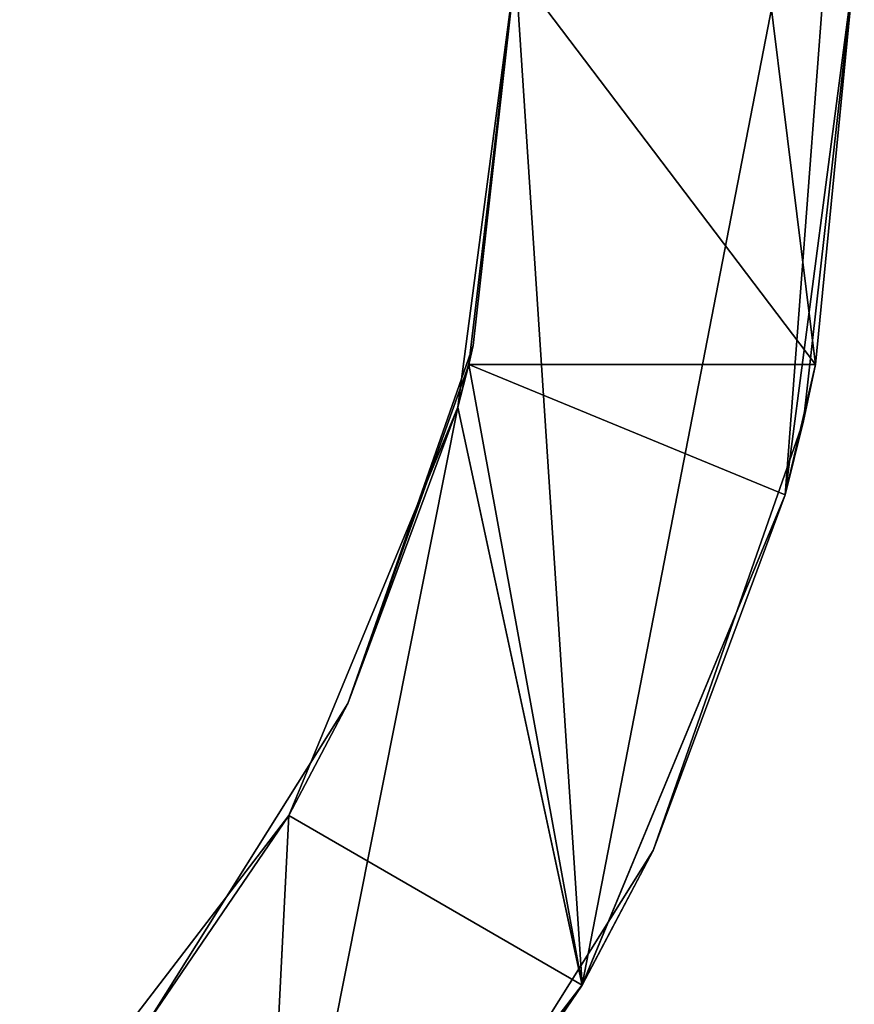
# Model space of a CAD drawing. Header units: millimetres. Extents: x -168 to 168, y -6 to 84.
# Tile 562 of 656: x 157.07 to 162, y 0.39 to 6.2. Entities that reach past the tile are written whole.
import ezdxf

# ---------------------------------------------------------------- set-up
doc = ezdxf.new("R2010")
doc.units = ezdxf.units.MM
doc.header["$LTSCALE"] = 65.185185
for name, color, linetype in [('595', 7, 'CONTINUOUS'), ('596', 7, 'CONTINUOUS'), ('600', 7, 'CONTINUOUS'), ('608', 7, 'CONTINUOUS')]:
    doc.layers.add(name, color=color, linetype=linetype)

msp = doc.modelspace()

# ---------------------------------------------------------------- linework, layer by layer
at = {"layer": '595', "linetype": 'CONTINUOUS'}
for points in [[(161.7703, 4.1634, 125), (162, 6.5, 125), (160, 18.4583, 125), (161.7703, 4.1634, 125)], [(160, 6.5, 125), (161.7703, 4.1634, 125), (160, 18.4583, 125), (160, 6.5, 125)], [(159.7233, 4.1637, 125), (161.7703, 4.1634, 125), (160, 6.5, 125), (159.7233, 4.1637, 125)], [(160.3923, 0.4999, 125), (159.7233, 4.1637, 125), (159.6591, 3.9113, 125), (160.3923, 0.4999, 125)], [(161.7703, 4.1634, 125), (159.7233, 4.1637, 125), (161.5909, 3.3936, 125), (161.7703, 4.1634, 125)], [(161.5909, 3.3936, 125), (159.7233, 4.1637, 125), (160.3923, 0.4999, 125), (161.5909, 3.3936, 125)], [(158.6601, 1.4998, 125), (160.3923, 0.4999, 125), (159.6591, 3.9113, 125), (158.6601, 1.4998, 125)], [(157.0711, -0.5711, 125), (158.485, -1.9856, 125), (158.6601, 1.4998, 125), (157.0711, -0.5711, 125)], [(158.485, -1.9856, 125), (160.3923, 0.4999, 125), (158.6601, 1.4998, 125), (158.485, -1.9856, 125)]]:
    msp.add_3dface(points, dxfattribs=at)
at = {"layer": '596', "linetype": 'CONTINUOUS'}
for points in [[(162, 6.5, -125), (161.6991, 3.8297, -117.9793), (161.5909, 3.3936, -125), (162, 6.5, -125)], [(162, 6.5, -17.9231), (161.6991, 3.8297, -17.9231), (162, 6.5, -27.7778), (162, 6.5, -17.9231)], [(162, 6.5, -60.8043), (161.6991, 3.8297, -46.5106), (161.6991, 3.8297, -60.8043), (162, 6.5, -60.8043)], [(162, 6.5, -13.8889), (161.6991, 3.8297, -3.6294), (162, 6.5, -17.9231), (162, 6.5, -13.8889)], [(162, 6.5, -17.9231), (161.6991, 3.8297, -3.6294), (161.6991, 3.8297, -17.9231), (162, 6.5, -17.9231)], [(162, 6.5, -69.4444), (161.6991, 3.8297, -60.8043), (162, 6.5, -75.0981), (162, 6.5, -69.4444)], [(162, 6.5, -60.8043), (161.6991, 3.8297, -60.8043), (162, 6.5, -69.4444), (162, 6.5, -60.8043)], [(162, 6.5, -32.2168), (161.6991, 3.8297, -32.2168), (162, 6.5, -41.6667), (162, 6.5, -32.2168)], [(162, 6.5, -41.6667), (161.6991, 3.8297, -32.2168), (162, 6.5, -46.5106), (162, 6.5, -41.6667)], [(162, 6.5, -46.5106), (161.6991, 3.8297, -32.2168), (161.6991, 3.8297, -46.5106), (162, 6.5, -46.5106)], [(162, 6.5, -27.7778), (161.6991, 3.8297, -17.9231), (162, 6.5, -32.2168), (162, 6.5, -27.7778)], [(162, 6.5, -32.2168), (161.6991, 3.8297, -17.9231), (161.6991, 3.8297, -32.2168), (162, 6.5, -32.2168)], [(162, 6.5, -55.5556), (161.6991, 3.8297, -46.5106), (162, 6.5, -60.8043), (162, 6.5, -55.5556)], [(162, 6.5, -46.5106), (161.6991, 3.8297, -46.5106), (162, 6.5, -55.5556), (162, 6.5, -46.5106)], [(162, 6.5, -111.1111), (161.6991, 3.8297, -103.6855), (162, 6.5, -117.9793), (162, 6.5, -111.1111)], [(162, 6.5, -117.9793), (161.6991, 3.8297, -103.6855), (161.6991, 3.8297, -117.9793), (162, 6.5, -117.9793)], [(162, 6.5, -103.6855), (161.6991, 3.8297, -103.6855), (162, 6.5, -111.1111), (162, 6.5, -103.6855)], [(162, 6.5, -103.6855), (161.6991, 3.8297, -89.3918), (161.6991, 3.8297, -103.6855), (162, 6.5, -103.6855)], [(162, 6.5, -97.2222), (161.6991, 3.8297, -89.3918), (162, 6.5, -103.6855), (162, 6.5, -97.2222)], [(162, 6.5, -89.3918), (161.6991, 3.8297, -89.3918), (162, 6.5, -97.2222), (162, 6.5, -89.3918)], [(162, 6.5, -75.0981), (161.6991, 3.8297, -75.0981), (162, 6.5, -83.3333), (162, 6.5, -75.0981)], [(162, 6.5, -75.0981), (161.6991, 3.8297, -60.8043), (161.6991, 3.8297, -75.0981), (162, 6.5, -75.0981)], [(162, 6.5, -117.9793), (161.6991, 3.8297, -117.9793), (162, 6.5, -125), (162, 6.5, -117.9793)], [(162, 6.5, -89.3918), (161.6991, 3.8297, -75.0981), (161.6991, 3.8297, -89.3918), (162, 6.5, -89.3918)], [(162, 6.5, -83.3333), (161.6991, 3.8297, -75.0981), (162, 6.5, -89.3918), (162, 6.5, -83.3333)], [(162, 6.5, 82.1331), (161.6991, 3.8297, 96.4268), (161.6991, 3.8297, 82.1331), (162, 6.5, 82.1331)], [(162, 6.5, 83.3333), (161.6991, 3.8297, 96.4268), (162, 6.5, 82.1331), (162, 6.5, 83.3333)], [(162, 6.5, 96.4268), (161.6991, 3.8297, 96.4268), (162, 6.5, 83.3333), (162, 6.5, 96.4268)], [(162, 6.5, 82.1331), (161.6991, 3.8297, 82.1331), (162, 6.5, 69.4444), (162, 6.5, 82.1331)], [(162, 6.5, 55.5556), (161.6991, 3.8297, 67.8393), (162, 6.5, 53.5456), (162, 6.5, 55.5556)], [(162, 6.5, 67.8393), (161.6991, 3.8297, 67.8393), (162, 6.5, 55.5556), (162, 6.5, 67.8393)], [(162, 6.5, 67.8393), (161.6991, 3.8297, 82.1331), (161.6991, 3.8297, 67.8393), (162, 6.5, 67.8393)], [(162, 6.5, 69.4444), (161.6991, 3.8297, 82.1331), (162, 6.5, 67.8393), (162, 6.5, 69.4444)], [(162, 6.5, 110.7205), (161.7703, 4.1634, 125), (161.6991, 3.8297, 110.7205), (162, 6.5, 110.7205)], [(162, 6.5, 96.4268), (161.6991, 3.8297, 110.7205), (161.6991, 3.8297, 96.4268), (162, 6.5, 96.4268)], [(162, 6.5, 97.2222), (161.6991, 3.8297, 110.7205), (162, 6.5, 96.4268), (162, 6.5, 97.2222)], [(162, 6.5, 110.7205), (161.6991, 3.8297, 110.7205), (162, 6.5, 97.2222), (162, 6.5, 110.7205)], [(162, 6.5, 53.5456), (161.6991, 3.8297, 67.8393), (161.6991, 3.8297, 53.5456), (162, 6.5, 53.5456)], [(162, 6.5, 10.6644), (161.6991, 3.8297, 24.9581), (161.6991, 3.8297, 10.6644), (162, 6.5, 10.6644)], [(162, 6.5, 13.8889), (161.6991, 3.8297, 24.9581), (162, 6.5, 10.6644), (162, 6.5, 13.8889)], [(162, 6.5, 24.9581), (161.6991, 3.8297, 24.9581), (162, 6.5, 13.8889), (162, 6.5, 24.9581)], [(162, 6.5, -3.6294), (161.6991, 3.8297, -3.6294), (162, 6.5, -13.8889), (162, 6.5, -3.6294)], [(162, 6.5, -3.6294), (161.6991, 3.8297, 10.6644), (161.6991, 3.8297, -3.6294), (162, 6.5, -3.6294)], [(162, 6.5), (161.6991, 3.8297, 10.6644), (162, 6.5, -3.6294), (162, 6.5)], [(162, 6.5, 10.6644), (161.6991, 3.8297, 10.6644), (162, 6.5), (162, 6.5, 10.6644)], [(162, 6.5, 39.2518), (161.6991, 3.8297, 53.5456), (161.6991, 3.8297, 39.2518), (162, 6.5, 39.2518)], [(162, 6.5, 41.6667), (161.6991, 3.8297, 53.5456), (162, 6.5, 39.2518), (162, 6.5, 41.6667)], [(162, 6.5, 53.5456), (161.6991, 3.8297, 53.5456), (162, 6.5, 41.6667), (162, 6.5, 53.5456)], [(162, 6.5, 24.9581), (161.6991, 3.8297, 39.2518), (161.6991, 3.8297, 24.9581), (162, 6.5, 24.9581)], [(162, 6.5, 27.7778), (161.6991, 3.8297, 39.2518), (162, 6.5, 24.9581), (162, 6.5, 27.7778)], [(162, 6.5, 39.2518), (161.6991, 3.8297, 39.2518), (162, 6.5, 27.7778), (162, 6.5, 39.2518)], [(162, 6.5, 111.1111), (161.7703, 4.1634, 125), (162, 6.5, 110.7205), (162, 6.5, 111.1111)], [(162, 6.5, 125), (161.7703, 4.1634, 125), (162, 6.5, 111.1111), (162, 6.5, 125)], [(161.7703, 4.1634, 125), (161.5909, 3.3936, 125), (161.6991, 3.8297, 110.7205), (161.7703, 4.1634, 125)], [(161.6991, 3.8297, -60.8043), (160.8116, 1.2934, -46.5106), (160.8116, 1.2934, -60.8043), (161.6991, 3.8297, -60.8043)], [(161.6991, 3.8297, -17.9231), (160.8116, 1.2934, -3.6294), (160.8116, 1.2934, -17.9231), (161.6991, 3.8297, -17.9231)], [(161.6991, 3.8297, -60.8043), (160.8116, 1.2934, -60.8043), (161.6991, 3.8297, -75.0981), (161.6991, 3.8297, -60.8043)], [(161.6991, 3.8297, -32.2168), (160.8116, 1.2934, -32.2168), (161.6991, 3.8297, -46.5106), (161.6991, 3.8297, -32.2168)], [(161.6991, 3.8297, -46.5106), (160.8116, 1.2934, -32.2168), (160.8116, 1.2934, -46.5106), (161.6991, 3.8297, -46.5106)], [(161.6991, 3.8297, -17.9231), (160.8116, 1.2934, -17.9231), (161.6991, 3.8297, -32.2168), (161.6991, 3.8297, -17.9231)], [(161.6991, 3.8297, -32.2168), (160.8116, 1.2934, -17.9231), (160.8116, 1.2934, -32.2168), (161.6991, 3.8297, -32.2168)], [(161.6991, 3.8297, -46.5106), (160.8116, 1.2934, -46.5106), (161.6991, 3.8297, -60.8043), (161.6991, 3.8297, -46.5106)], [(161.6991, 3.8297, -103.6855), (160.8116, 1.2934, -103.6855), (161.6991, 3.8297, -117.9793), (161.6991, 3.8297, -103.6855)], [(161.6991, 3.8297, -89.3918), (160.8116, 1.2934, -75.0981), (160.8116, 1.2934, -89.3918), (161.6991, 3.8297, -89.3918)], [(161.6991, 3.8297, -117.9793), (160.8116, 1.2934, -103.6855), (160.8116, 1.2934, -117.9793), (161.6991, 3.8297, -117.9793)], [(161.6991, 3.8297, -103.6855), (160.8116, 1.2934, -89.3918), (160.8116, 1.2934, -103.6855), (161.6991, 3.8297, -103.6855)], [(161.6991, 3.8297, -89.3918), (160.8116, 1.2934, -89.3918), (161.6991, 3.8297, -103.6855), (161.6991, 3.8297, -89.3918)], [(161.6991, 3.8297, -75.0981), (160.8116, 1.2934, -75.0981), (161.6991, 3.8297, -89.3918), (161.6991, 3.8297, -75.0981)], [(161.6991, 3.8297, -75.0981), (160.8116, 1.2934, -60.8043), (160.8116, 1.2934, -75.0981), (161.6991, 3.8297, -75.0981)], [(161.6991, 3.8297, -117.9793), (160.8116, 1.2934, -117.9793), (161.5909, 3.3936, -125), (161.6991, 3.8297, -117.9793)], [(161.6991, 3.8297, -3.6294), (160.8116, 1.2934, -3.6294), (161.6991, 3.8297, -17.9231), (161.6991, 3.8297, -3.6294)], [(161.6991, 3.8297, 82.1331), (160.8116, 1.2934, 96.4268), (160.8116, 1.2934, 82.1331), (161.6991, 3.8297, 82.1331)], [(161.6991, 3.8297, 96.4268), (160.8116, 1.2934, 96.4268), (161.6991, 3.8297, 82.1331), (161.6991, 3.8297, 96.4268)], [(161.6991, 3.8297, 67.8393), (160.8116, 1.2934, 67.8393), (161.6991, 3.8297, 53.5456), (161.6991, 3.8297, 67.8393)], [(161.6991, 3.8297, 67.8393), (160.8116, 1.2934, 82.1331), (160.8116, 1.2934, 67.8393), (161.6991, 3.8297, 67.8393)], [(161.6991, 3.8297, 82.1331), (160.8116, 1.2934, 82.1331), (161.6991, 3.8297, 67.8393), (161.6991, 3.8297, 82.1331)], [(161.6991, 3.8297, 110.7205), (161.5909, 3.3936, 125), (160.8116, 1.2934, 110.7205), (161.6991, 3.8297, 110.7205)], [(161.6991, 3.8297, 96.4268), (160.8116, 1.2934, 110.7205), (160.8116, 1.2934, 96.4268), (161.6991, 3.8297, 96.4268)], [(161.6991, 3.8297, 110.7205), (160.8116, 1.2934, 110.7205), (161.6991, 3.8297, 96.4268), (161.6991, 3.8297, 110.7205)], [(161.6991, 3.8297, 10.6644), (160.8116, 1.2934, 24.9581), (160.8116, 1.2934, 10.6644), (161.6991, 3.8297, 10.6644)], [(161.6991, 3.8297, 24.9581), (160.8116, 1.2934, 24.9581), (161.6991, 3.8297, 10.6644), (161.6991, 3.8297, 24.9581)], [(161.6991, 3.8297, -3.6294), (160.8116, 1.2934, 10.6644), (160.8116, 1.2934, -3.6294), (161.6991, 3.8297, -3.6294)], [(161.6991, 3.8297, 10.6644), (160.8116, 1.2934, 10.6644), (161.6991, 3.8297, -3.6294), (161.6991, 3.8297, 10.6644)], [(161.6991, 3.8297, 39.2518), (160.8116, 1.2934, 53.5456), (160.8116, 1.2934, 39.2518), (161.6991, 3.8297, 39.2518)], [(161.6991, 3.8297, 53.5456), (160.8116, 1.2934, 53.5456), (161.6991, 3.8297, 39.2518), (161.6991, 3.8297, 53.5456)], [(161.6991, 3.8297, 53.5456), (160.8116, 1.2934, 67.8393), (160.8116, 1.2934, 53.5456), (161.6991, 3.8297, 53.5456)], [(161.6991, 3.8297, 24.9581), (160.8116, 1.2934, 39.2518), (160.8116, 1.2934, 24.9581), (161.6991, 3.8297, 24.9581)], [(161.6991, 3.8297, 39.2518), (160.8116, 1.2934, 39.2518), (161.6991, 3.8297, 24.9581), (161.6991, 3.8297, 39.2518)], [(161.5909, 3.3936, 125), (160.3923, 0.4999, 125), (160.8116, 1.2934, 110.7205), (161.5909, 3.3936, 125)], [(161.5909, 3.3936, -125), (160.8116, 1.2934, -117.9793), (160.3924, 0.5001, -125), (161.5909, 3.3936, -125)], [(160.8116, 1.2934, -60.8043), (159.382, -0.9819, -46.5106), (159.382, -0.9819, -60.8043), (160.8116, 1.2934, -60.8043)], [(160.8116, 1.2934, -46.5106), (159.382, -0.9819, -46.5106), (160.8116, 1.2934, -60.8043), (160.8116, 1.2934, -46.5106)], [(160.8116, 1.2934, -3.6294), (159.382, -0.9819, -3.6294), (160.8116, 1.2934, -17.9231), (160.8116, 1.2934, -3.6294)], [(160.8116, 1.2934, -17.9231), (159.382, -0.9819, -3.6294), (159.382, -0.9819, -17.9231), (160.8116, 1.2934, -17.9231)], [(160.8116, 1.2934, -32.2168), (159.382, -0.9819, -32.2168), (160.8116, 1.2934, -46.5106), (160.8116, 1.2934, -32.2168)], [(160.8116, 1.2934, -46.5106), (159.382, -0.9819, -32.2168), (159.382, -0.9819, -46.5106), (160.8116, 1.2934, -46.5106)], [(160.8116, 1.2934, -17.9231), (159.382, -0.9819, -17.9231), (160.8116, 1.2934, -32.2168), (160.8116, 1.2934, -17.9231)], [(160.8116, 1.2934, -32.2168), (159.382, -0.9819, -17.9231), (159.382, -0.9819, -32.2168), (160.8116, 1.2934, -32.2168)], [(160.8116, 1.2934, -89.3918), (159.382, -0.9819, -75.0981), (159.382, -0.9819, -89.3918), (160.8116, 1.2934, -89.3918)], [(160.8116, 1.2934, -75.0981), (159.382, -0.9819, -75.0981), (160.8116, 1.2934, -89.3918), (160.8116, 1.2934, -75.0981)], [(160.8116, 1.2934, -103.6855), (159.382, -0.9819, -103.6855), (160.8116, 1.2934, -117.9793), (160.8116, 1.2934, -103.6855)], [(160.8116, 1.2934, -103.6855), (159.382, -0.9819, -89.3918), (159.382, -0.9819, -103.6855), (160.8116, 1.2934, -103.6855)], [(160.8116, 1.2934, -89.3918), (159.382, -0.9819, -89.3918), (160.8116, 1.2934, -103.6855), (160.8116, 1.2934, -89.3918)], [(160.8116, 1.2934, -75.0981), (159.382, -0.9819, -60.8043), (159.382, -0.9819, -75.0981), (160.8116, 1.2934, -75.0981)], [(160.8116, 1.2934, -60.8043), (159.382, -0.9819, -60.8043), (160.8116, 1.2934, -75.0981), (160.8116, 1.2934, -60.8043)], [(160.8116, 1.2934, -117.9793), (159.382, -0.9819, -103.6855), (159.382, -0.9819, -117.9793), (160.8116, 1.2934, -117.9793)], [(160.8116, 1.2934, -117.9793), (159.382, -0.9819, -117.9793), (160.3924, 0.5001, -125), (160.8116, 1.2934, -117.9793)], [(160.8116, 1.2934, 82.1331), (159.382, -0.9819, 96.4268), (159.382, -0.9819, 82.1331), (160.8116, 1.2934, 82.1331)], [(160.8116, 1.2934, 96.4268), (159.382, -0.9819, 96.4268), (160.8116, 1.2934, 82.1331), (160.8116, 1.2934, 96.4268)], [(160.8116, 1.2934, 67.8393), (159.382, -0.9819, 82.1331), (159.382, -0.9819, 67.8393), (160.8116, 1.2934, 67.8393)], [(160.8116, 1.2934, 82.1331), (159.382, -0.9819, 82.1331), (160.8116, 1.2934, 67.8393), (160.8116, 1.2934, 82.1331)], [(160.8116, 1.2934, 110.7205), (160.3923, 0.4999, 125), (159.382, -0.9819, 110.7205), (160.8116, 1.2934, 110.7205)], [(160.8116, 1.2934, 96.4268), (159.382, -0.9819, 110.7205), (159.382, -0.9819, 96.4268), (160.8116, 1.2934, 96.4268)], [(160.8116, 1.2934, 110.7205), (159.382, -0.9819, 110.7205), (160.8116, 1.2934, 96.4268), (160.8116, 1.2934, 110.7205)], [(160.8116, 1.2934, 10.6644), (159.382, -0.9819, 24.9581), (159.382, -0.9819, 10.6644), (160.8116, 1.2934, 10.6644)], [(160.8116, 1.2934, 24.9581), (159.382, -0.9819, 24.9581), (160.8116, 1.2934, 10.6644), (160.8116, 1.2934, 24.9581)], [(160.8116, 1.2934, -3.6294), (159.382, -0.9819, 10.6644), (159.382, -0.9819, -3.6294), (160.8116, 1.2934, -3.6294)], [(160.8116, 1.2934, 10.6644), (159.382, -0.9819, 10.6644), (160.8116, 1.2934, -3.6294), (160.8116, 1.2934, 10.6644)], [(160.8116, 1.2934, 53.5456), (159.382, -0.9819, 53.5456), (160.8116, 1.2934, 39.2518), (160.8116, 1.2934, 53.5456)], [(160.8116, 1.2934, 53.5456), (159.382, -0.9819, 67.8393), (159.382, -0.9819, 53.5456), (160.8116, 1.2934, 53.5456)], [(160.8116, 1.2934, 67.8393), (159.382, -0.9819, 67.8393), (160.8116, 1.2934, 53.5456), (160.8116, 1.2934, 67.8393)], [(160.8116, 1.2934, 24.9581), (159.382, -0.9819, 39.2518), (159.382, -0.9819, 24.9581), (160.8116, 1.2934, 24.9581)], [(160.8116, 1.2934, 39.2518), (159.382, -0.9819, 39.2518), (160.8116, 1.2934, 24.9581), (160.8116, 1.2934, 39.2518)], [(160.8116, 1.2934, 39.2518), (159.382, -0.9819, 53.5456), (159.382, -0.9819, 39.2518), (160.8116, 1.2934, 39.2518)], [(160.3923, 0.4999, 125), (158.485, -1.9856, 125), (159.382, -0.9819, 110.7205), (160.3923, 0.4999, 125)], [(160.3924, 0.5001, -125), (159.382, -0.9819, -117.9793), (158.4856, -1.985, -125), (160.3924, 0.5001, -125)]]:
    msp.add_3dface(points, dxfattribs=at)
at = {"layer": '600', "linetype": 'CONTINUOUS'}
for points in [[(160, 6.5, -117.9793), (160, 6.5, -125), (159.6591, 3.9113, -125), (160, 6.5, -117.9793)], [(159.7493, 4.2748, -117.9793), (160, 6.5, -117.9793), (159.6591, 3.9113, -125), (159.7493, 4.2748, -117.9793)], [(159.7233, 4.1637, 125), (160, 6.5, 125), (159.7493, 4.2748, 110.7205), (159.7233, 4.1637, 125)], [(160, 6.5, 111.1111), (160, 6.5, 110.7205), (159.7493, 4.2748, 110.7205), (160, 6.5, 111.1111)], [(160, 6.5, 110.7205), (160, 6.5, 97.2222), (159.7493, 4.2748, 96.4268), (160, 6.5, 110.7205)], [(160, 6.5, 110.7205), (159.7493, 4.2748, 96.4268), (159.7493, 4.2748, 110.7205), (160, 6.5, 110.7205)], [(160, 6.5, 97.2222), (160, 6.5, 96.4268), (159.7493, 4.2748, 96.4268), (160, 6.5, 97.2222)], [(160, 6.5, 96.4268), (160, 6.5, 83.3333), (159.7493, 4.2748, 82.1331), (160, 6.5, 96.4268)], [(160, 6.5, 96.4268), (159.7493, 4.2748, 82.1331), (159.7493, 4.2748, 96.4268), (160, 6.5, 96.4268)], [(160, 6.5, 83.3333), (160, 6.5, 82.1331), (159.7493, 4.2748, 82.1331), (160, 6.5, 83.3333)], [(160, 6.5, 82.1331), (160, 6.5, 69.4444), (159.7493, 4.2748, 67.8393), (160, 6.5, 82.1331)], [(160, 6.5, 82.1331), (159.7493, 4.2748, 67.8393), (159.7493, 4.2748, 82.1331), (160, 6.5, 82.1331)], [(160, 6.5, 69.4444), (160, 6.5, 67.8393), (159.7493, 4.2748, 67.8393), (160, 6.5, 69.4444)], [(160, 6.5, 67.8393), (160, 6.5, 55.5556), (159.7493, 4.2748, 53.5456), (160, 6.5, 67.8393)], [(160, 6.5, 67.8393), (159.7493, 4.2748, 53.5456), (159.7493, 4.2748, 67.8393), (160, 6.5, 67.8393)], [(160, 6.5, 55.5556), (160, 6.5, 53.5456), (159.7493, 4.2748, 53.5456), (160, 6.5, 55.5556)], [(160, 6.5, 53.5456), (160, 6.5, 41.6667), (159.7493, 4.2748, 39.2518), (160, 6.5, 53.5456)], [(160, 6.5, 53.5456), (159.7493, 4.2748, 39.2518), (159.7493, 4.2748, 53.5456), (160, 6.5, 53.5456)], [(160, 6.5, -41.6667), (160, 6.5, -46.5106), (159.7493, 4.2748, -46.5106), (160, 6.5, -41.6667)], [(160, 6.5, -46.5106), (160, 6.5, -55.5556), (159.7493, 4.2748, -60.8043), (160, 6.5, -46.5106)], [(160, 6.5, -46.5106), (159.7493, 4.2748, -60.8043), (159.7493, 4.2748, -46.5106), (160, 6.5, -46.5106)], [(160, 6.5, -55.5556), (160, 6.5, -60.8043), (159.7493, 4.2748, -60.8043), (160, 6.5, -55.5556)], [(160, 6.5, -60.8043), (160, 6.5, -69.4444), (159.7493, 4.2748, -75.0981), (160, 6.5, -60.8043)], [(160, 6.5, -60.8043), (159.7493, 4.2748, -75.0981), (159.7493, 4.2748, -60.8043), (160, 6.5, -60.8043)], [(160, 6.5, -69.4444), (160, 6.5, -75.0981), (159.7493, 4.2748, -75.0981), (160, 6.5, -69.4444)], [(160, 6.5, -75.0981), (160, 6.5, -83.3333), (159.7493, 4.2748, -89.3918), (160, 6.5, -75.0981)], [(160, 6.5, -75.0981), (159.7493, 4.2748, -89.3918), (159.7493, 4.2748, -75.0981), (160, 6.5, -75.0981)], [(160, 6.5, -83.3333), (160, 6.5, -89.3918), (159.7493, 4.2748, -89.3918), (160, 6.5, -83.3333)], [(160, 6.5, -89.3918), (160, 6.5, -97.2222), (159.7493, 4.2748, -103.6855), (160, 6.5, -89.3918)], [(160, 6.5, -89.3918), (159.7493, 4.2748, -103.6855), (159.7493, 4.2748, -89.3918), (160, 6.5, -89.3918)], [(160, 6.5, -97.2222), (160, 6.5, -103.6855), (159.7493, 4.2748, -103.6855), (160, 6.5, -97.2222)], [(160, 6.5, -103.6855), (160, 6.5, -111.1111), (159.7493, 4.2748, -117.9793), (160, 6.5, -103.6855)], [(160, 6.5, -103.6855), (159.7493, 4.2748, -117.9793), (159.7493, 4.2748, -103.6855), (160, 6.5, -103.6855)], [(160, 6.5, -111.1111), (160, 6.5, -117.9793), (159.7493, 4.2748, -117.9793), (160, 6.5, -111.1111)], [(160, 6.5, -32.2168), (159.7493, 4.2748, -46.5106), (159.7493, 4.2748, -32.2168), (160, 6.5, -32.2168)], [(160, 6.5, 41.6667), (160, 6.5, 39.2518), (159.7493, 4.2748, 39.2518), (160, 6.5, 41.6667)], [(160, 6.5, 39.2518), (160, 6.5, 27.7778), (159.7493, 4.2748, 24.9581), (160, 6.5, 39.2518)], [(160, 6.5, 39.2518), (159.7493, 4.2748, 24.9581), (159.7493, 4.2748, 39.2518), (160, 6.5, 39.2518)], [(160, 6.5, 27.7778), (160, 6.5, 24.9581), (159.7493, 4.2748, 24.9581), (160, 6.5, 27.7778)], [(160, 6.5, 24.9581), (160, 6.5, 13.8889), (159.7493, 4.2748, 10.6644), (160, 6.5, 24.9581)], [(160, 6.5, 24.9581), (159.7493, 4.2748, 10.6644), (159.7493, 4.2748, 24.9581), (160, 6.5, 24.9581)], [(160, 6.5, 13.8889), (160, 6.5, 10.6644), (159.7493, 4.2748, 10.6644), (160, 6.5, 13.8889)], [(160, 6.5, 10.6644), (160, 6.5), (159.7493, 4.2748, -3.6294), (160, 6.5, 10.6644)], [(160, 6.5, 10.6644), (159.7493, 4.2748, -3.6294), (159.7493, 4.2748, 10.6644), (160, 6.5, 10.6644)], [(160, 6.5), (160, 6.5, -3.6294), (159.7493, 4.2748, -3.6294), (160, 6.5)], [(160, 6.5, -3.6294), (160, 6.5, -13.8889), (159.7493, 4.2748, -17.9231), (160, 6.5, -3.6294)], [(160, 6.5, -3.6294), (159.7493, 4.2748, -17.9231), (159.7493, 4.2748, -3.6294), (160, 6.5, -3.6294)], [(160, 6.5, -13.8889), (160, 6.5, -17.9231), (159.7493, 4.2748, -17.9231), (160, 6.5, -13.8889)], [(160, 6.5, -17.9231), (160, 6.5, -27.7778), (159.7493, 4.2748, -32.2168), (160, 6.5, -17.9231)], [(160, 6.5, -17.9231), (159.7493, 4.2748, -32.2168), (159.7493, 4.2748, -17.9231), (160, 6.5, -17.9231)], [(160, 6.5, -27.7778), (160, 6.5, -32.2168), (159.7493, 4.2748, -32.2168), (160, 6.5, -27.7778)], [(160, 6.5, -32.2168), (160, 6.5, -41.6667), (159.7493, 4.2748, -46.5106), (160, 6.5, -32.2168)], [(160, 6.5, 125), (160, 6.5, 111.1111), (159.7493, 4.2748, 110.7205), (160, 6.5, 125)], [(159.7493, 4.2748, 24.9581), (159.0097, 2.1612, 10.6644), (159.0097, 2.1612, 24.9581), (159.7493, 4.2748, 24.9581)], [(159.7493, 4.2748, 10.6644), (159.0097, 2.1612, 10.6644), (159.7493, 4.2748, 24.9581), (159.7493, 4.2748, 10.6644)], [(159.7493, 4.2748, 24.9581), (159.0097, 2.1612, 24.9581), (159.7493, 4.2748, 39.2518), (159.7493, 4.2748, 24.9581)], [(159.7493, 4.2748, 39.2518), (159.0097, 2.1612, 24.9581), (159.0097, 2.1612, 39.2518), (159.7493, 4.2748, 39.2518)], [(159.7493, 4.2748, -3.6294), (159.0097, 2.1612, -17.9231), (159.0097, 2.1612, -3.6294), (159.7493, 4.2748, -3.6294)], [(159.7493, 4.2748, -17.9231), (159.0097, 2.1612, -17.9231), (159.7493, 4.2748, -3.6294), (159.7493, 4.2748, -17.9231)], [(159.7493, 4.2748, -17.9231), (159.0097, 2.1612, -32.2168), (159.0097, 2.1612, -17.9231), (159.7493, 4.2748, -17.9231)], [(159.7493, 4.2748, 10.6644), (159.0097, 2.1612, -3.6294), (159.0097, 2.1612, 10.6644), (159.7493, 4.2748, 10.6644)], [(159.7493, 4.2748, -3.6294), (159.0097, 2.1612, -3.6294), (159.7493, 4.2748, 10.6644), (159.7493, 4.2748, -3.6294)], [(159.7493, 4.2748, 82.1331), (159.0097, 2.1612, 82.1331), (159.7493, 4.2748, 96.4268), (159.7493, 4.2748, 82.1331)], [(159.7493, 4.2748, 96.4268), (159.0097, 2.1612, 82.1331), (159.0097, 2.1612, 96.4268), (159.7493, 4.2748, 96.4268)], [(159.7493, 4.2748, 67.8393), (159.0097, 2.1612, 67.8393), (159.7493, 4.2748, 82.1331), (159.7493, 4.2748, 67.8393)], [(159.7493, 4.2748, 82.1331), (159.0097, 2.1612, 67.8393), (159.0097, 2.1612, 82.1331), (159.7493, 4.2748, 82.1331)], [(159.7493, 4.2748, 67.8393), (159.0097, 2.1612, 53.5456), (159.0097, 2.1612, 67.8393), (159.7493, 4.2748, 67.8393)], [(159.7493, 4.2748, 53.5456), (159.0097, 2.1612, 53.5456), (159.7493, 4.2748, 67.8393), (159.7493, 4.2748, 53.5456)], [(159.7493, 4.2748, 53.5456), (159.0097, 2.1612, 39.2518), (159.0097, 2.1612, 53.5456), (159.7493, 4.2748, 53.5456)], [(159.7493, 4.2748, 39.2518), (159.0097, 2.1612, 39.2518), (159.7493, 4.2748, 53.5456), (159.7493, 4.2748, 39.2518)], [(159.7493, 4.2748, 96.4268), (159.0097, 2.1612, 96.4268), (159.7493, 4.2748, 110.7205), (159.7493, 4.2748, 96.4268)], [(159.7493, 4.2748, 110.7205), (159.0097, 2.1612, 96.4268), (159.0097, 2.1612, 110.7205), (159.7493, 4.2748, 110.7205)], [(159.7493, 4.2748, -117.9793), (159.0097, 2.1612, -117.9793), (159.7493, 4.2748, -103.6855), (159.7493, 4.2748, -117.9793)], [(159.0097, 2.1612, -117.9793), (159.7493, 4.2748, -117.9793), (159.6591, 3.9113, -125), (159.0097, 2.1612, -117.9793)], [(159.7493, 4.2748, -103.6855), (159.0097, 2.1612, -117.9793), (159.0097, 2.1612, -103.6855), (159.7493, 4.2748, -103.6855)], [(159.7493, 4.2748, -46.5106), (159.0097, 2.1612, -60.8043), (159.0097, 2.1612, -46.5106), (159.7493, 4.2748, -46.5106)], [(159.7493, 4.2748, -60.8043), (159.0097, 2.1612, -60.8043), (159.7493, 4.2748, -46.5106), (159.7493, 4.2748, -60.8043)], [(159.7493, 4.2748, -32.2168), (159.0097, 2.1612, -32.2168), (159.7493, 4.2748, -17.9231), (159.7493, 4.2748, -32.2168)], [(159.7493, 4.2748, -32.2168), (159.0097, 2.1612, -46.5106), (159.0097, 2.1612, -32.2168), (159.7493, 4.2748, -32.2168)], [(159.7493, 4.2748, -46.5106), (159.0097, 2.1612, -46.5106), (159.7493, 4.2748, -32.2168), (159.7493, 4.2748, -46.5106)], [(159.7493, 4.2748, -89.3918), (159.0097, 2.1612, -103.6855), (159.0097, 2.1612, -89.3918), (159.7493, 4.2748, -89.3918)], [(159.7493, 4.2748, -103.6855), (159.0097, 2.1612, -103.6855), (159.7493, 4.2748, -89.3918), (159.7493, 4.2748, -103.6855)], [(159.7493, 4.2748, -89.3918), (159.0097, 2.1612, -89.3918), (159.7493, 4.2748, -75.0981), (159.7493, 4.2748, -89.3918)], [(159.7493, 4.2748, -60.8043), (159.0097, 2.1612, -75.0981), (159.0097, 2.1612, -60.8043), (159.7493, 4.2748, -60.8043)], [(159.7493, 4.2748, -75.0981), (159.0097, 2.1612, -75.0981), (159.7493, 4.2748, -60.8043), (159.7493, 4.2748, -75.0981)], [(159.7493, 4.2748, -75.0981), (159.0097, 2.1612, -89.3918), (159.0097, 2.1612, -75.0981), (159.7493, 4.2748, -75.0981)], [(159.7233, 4.1637, 125), (159.7493, 4.2748, 110.7205), (159.0097, 2.1612, 110.7205), (159.7233, 4.1637, 125)], [(159.6591, 3.9113, 125), (159.7233, 4.1637, 125), (159.0097, 2.1612, 110.7205), (159.6591, 3.9113, 125)], [(158.6601, 1.4997, -125), (159.0097, 2.1612, -117.9793), (159.6591, 3.9113, -125), (158.6601, 1.4997, -125)], [(158.6601, 1.4998, 125), (159.6591, 3.9113, 125), (159.0097, 2.1612, 110.7205), (158.6601, 1.4998, 125)], [(159.0097, 2.1612, 24.9581), (157.8183, 0.2651, 10.6644), (157.8183, 0.2651, 24.9581), (159.0097, 2.1612, 24.9581)], [(159.0097, 2.1612, 10.6644), (157.8183, 0.2651, 10.6644), (159.0097, 2.1612, 24.9581), (159.0097, 2.1612, 10.6644)], [(159.0097, 2.1612, 24.9581), (157.8183, 0.2651, 24.9581), (159.0097, 2.1612, 39.2518), (159.0097, 2.1612, 24.9581)], [(159.0097, 2.1612, 39.2518), (157.8183, 0.2651, 24.9581), (157.8183, 0.2651, 39.2518), (159.0097, 2.1612, 39.2518)], [(159.0097, 2.1612, -3.6294), (157.8183, 0.2651, -17.9231), (157.8183, 0.2651, -3.6294), (159.0097, 2.1612, -3.6294)], [(159.0097, 2.1612, -17.9231), (157.8183, 0.2651, -17.9231), (159.0097, 2.1612, -3.6294), (159.0097, 2.1612, -17.9231)], [(159.0097, 2.1612, -17.9231), (157.8183, 0.2651, -32.2168), (157.8183, 0.2651, -17.9231), (159.0097, 2.1612, -17.9231)], [(159.0097, 2.1612, -32.2168), (157.8183, 0.2651, -32.2168), (159.0097, 2.1612, -17.9231), (159.0097, 2.1612, -32.2168)], [(159.0097, 2.1612, 10.6644), (157.8183, 0.2651, -3.6294), (157.8183, 0.2651, 10.6644), (159.0097, 2.1612, 10.6644)], [(159.0097, 2.1612, -3.6294), (157.8183, 0.2651, -3.6294), (159.0097, 2.1612, 10.6644), (159.0097, 2.1612, -3.6294)], [(159.0097, 2.1612, 82.1331), (157.8183, 0.2651, 82.1331), (159.0097, 2.1612, 96.4268), (159.0097, 2.1612, 82.1331)], [(159.0097, 2.1612, 96.4268), (157.8183, 0.2651, 82.1331), (157.8183, 0.2651, 96.4268), (159.0097, 2.1612, 96.4268)], [(159.0097, 2.1612, 67.8393), (157.8183, 0.2651, 67.8393), (159.0097, 2.1612, 82.1331), (159.0097, 2.1612, 67.8393)], [(159.0097, 2.1612, 82.1331), (157.8183, 0.2651, 67.8393), (157.8183, 0.2651, 82.1331), (159.0097, 2.1612, 82.1331)], [(159.0097, 2.1612, 53.5456), (157.8183, 0.2651, 53.5456), (159.0097, 2.1612, 67.8393), (159.0097, 2.1612, 53.5456)], [(159.0097, 2.1612, 53.5456), (157.8183, 0.2651, 39.2518), (157.8183, 0.2651, 53.5456), (159.0097, 2.1612, 53.5456)], [(159.0097, 2.1612, 39.2518), (157.8183, 0.2651, 39.2518), (159.0097, 2.1612, 53.5456), (159.0097, 2.1612, 39.2518)], [(159.0097, 2.1612, 96.4268), (157.8183, 0.2651, 96.4268), (159.0097, 2.1612, 110.7205), (159.0097, 2.1612, 96.4268)], [(159.0097, 2.1612, 67.8393), (157.8183, 0.2651, 53.5456), (157.8183, 0.2651, 67.8393), (159.0097, 2.1612, 67.8393)], [(159.0097, 2.1612, 110.7205), (157.8183, 0.2651, 96.4268), (157.8183, 0.2651, 110.7205), (159.0097, 2.1612, 110.7205)], [(157.8183, 0.2651, -117.9793), (159.0097, 2.1612, -117.9793), (158.6601, 1.4997, -125), (157.8183, 0.2651, -117.9793)], [(159.0097, 2.1612, -103.6855), (157.8183, 0.2651, -117.9793), (157.8183, 0.2651, -103.6855), (159.0097, 2.1612, -103.6855)], [(159.0097, 2.1612, -117.9793), (157.8183, 0.2651, -117.9793), (159.0097, 2.1612, -103.6855), (159.0097, 2.1612, -117.9793)], [(159.0097, 2.1612, -46.5106), (157.8183, 0.2651, -60.8043), (157.8183, 0.2651, -46.5106), (159.0097, 2.1612, -46.5106)], [(159.0097, 2.1612, -60.8043), (157.8183, 0.2651, -60.8043), (159.0097, 2.1612, -46.5106), (159.0097, 2.1612, -60.8043)], [(159.0097, 2.1612, -32.2168), (157.8183, 0.2651, -46.5106), (157.8183, 0.2651, -32.2168), (159.0097, 2.1612, -32.2168)], [(159.0097, 2.1612, -46.5106), (157.8183, 0.2651, -46.5106), (159.0097, 2.1612, -32.2168), (159.0097, 2.1612, -46.5106)], [(159.0097, 2.1612, -89.3918), (157.8183, 0.2651, -103.6855), (157.8183, 0.2651, -89.3918), (159.0097, 2.1612, -89.3918)], [(159.0097, 2.1612, -103.6855), (157.8183, 0.2651, -103.6855), (159.0097, 2.1612, -89.3918), (159.0097, 2.1612, -103.6855)], [(159.0097, 2.1612, -60.8043), (157.8183, 0.2651, -75.0981), (157.8183, 0.2651, -60.8043), (159.0097, 2.1612, -60.8043)], [(159.0097, 2.1612, -75.0981), (157.8183, 0.2651, -75.0981), (159.0097, 2.1612, -60.8043), (159.0097, 2.1612, -75.0981)], [(159.0097, 2.1612, -75.0981), (157.8183, 0.2651, -89.3918), (157.8183, 0.2651, -75.0981), (159.0097, 2.1612, -75.0981)], [(159.0097, 2.1612, -89.3918), (157.8183, 0.2651, -89.3918), (159.0097, 2.1612, -75.0981), (159.0097, 2.1612, -89.3918)], [(158.6601, 1.4998, 125), (159.0097, 2.1612, 110.7205), (157.8183, 0.2651, 110.7205), (158.6601, 1.4998, 125)], [(157.0711, -0.5711, 125), (158.6601, 1.4998, 125), (157.8183, 0.2651, 110.7205), (157.0711, -0.5711, 125)], [(157.0711, -0.5711, -125), (157.8183, 0.2651, -117.9793), (158.6601, 1.4997, -125), (157.0711, -0.5711, -125)]]:
    msp.add_3dface(points, dxfattribs=at)
at = {"layer": '608', "linetype": 'CONTINUOUS'}
for points in [[(162, 8.7795, -125), (160.3924, 0.5001, -125), (160, 6.5, -125), (162, 8.7795, -125)], [(161.5909, 3.3936, -125), (160.3924, 0.5001, -125), (162, 8.7795, -125), (161.5909, 3.3936, -125)], [(162, 6.5, -125), (161.5909, 3.3936, -125), (162, 8.7795, -125), (162, 6.5, -125)], [(160, 6.5, -125), (160.3924, 0.5001, -125), (159.6591, 3.9113, -125), (160, 6.5, -125)], [(160.3924, 0.5001, -125), (158.4856, -1.985, -125), (159.6591, 3.9113, -125), (160.3924, 0.5001, -125)], [(158.4856, -1.985, -125), (158.6601, 1.4997, -125), (159.6591, 3.9113, -125), (158.4856, -1.985, -125)], [(158.4856, -1.985, -125), (157.0711, -0.5711, -125), (158.6601, 1.4997, -125), (158.4856, -1.985, -125)]]:
    msp.add_3dface(points, dxfattribs=at)

doc.saveas('drawing.dxf')
